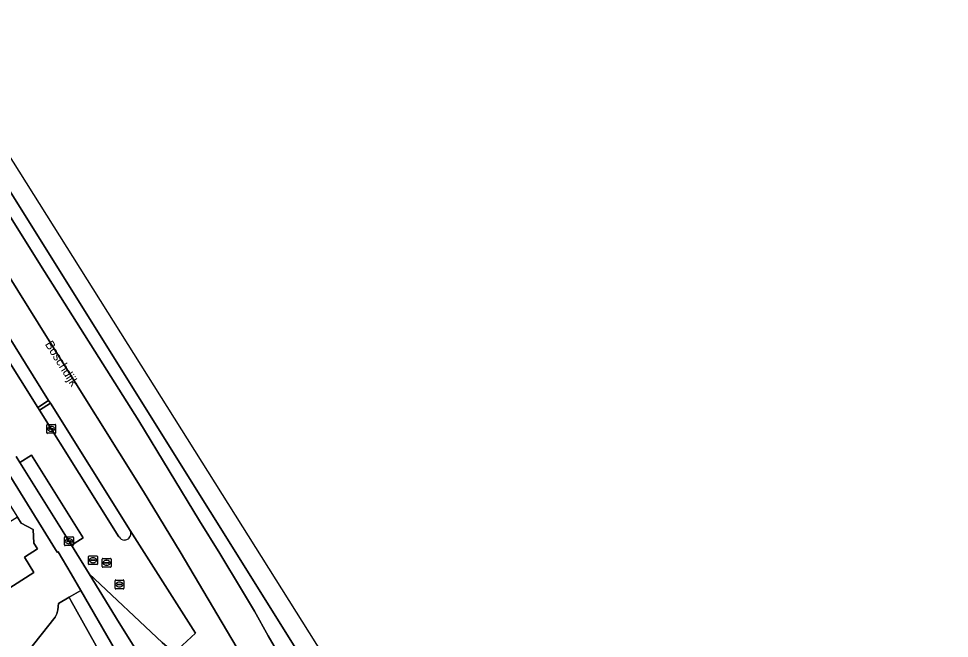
# Model space of a CAD drawing. Extents: x 157320 to 158835, y 386650 to 388491.
# Drawn here: x 158718.7 to 158823.4, y 387349.3 to 387418.9 of the extents above; entities that cross this region are included whole.
import ezdxf

# ---------------------------------------------------------------- set-up
doc = ezdxf.new("R2010")
doc.units = 0
for name, color, linetype in [('IMGEO_Berm_open', 7, 'Continuous'), ('IMGEO_Brandkraan', 7, 'Continuous'), ('IMGEO_Erf', 7, 'Continuous'), ('IMGEO_Fietspad_gesloten', 7, 'Continuous'), ('IMGEO_Grasland_overig', 7, 'Continuous'), ('IMGEO_Groenvoorziening', 7, 'Continuous'), ('IMGEO_Haag', 7, 'Continuous'), ('IMGEO_Kolk', 7, 'Continuous'), ('IMGEO_Openbare_ruimte_label', 7, 'Continuous'), ('IMGEO_Pand', 7, 'Continuous'), ('IMGEO_Parkeervlak_open', 7, 'Continuous'), ('IMGEO_Rijbaan_lokaal_open', 7, 'Continuous'), ('IMGEO_Rijbaan_regionaal_gesloten', 7, 'Continuous'), ('IMGEO_Rioolput', 7, 'Continuous'), ('IMGEO_Terreindeel_gesloten', 7, 'Continuous'), ('IMGEO_Voetpad_open', 7, 'Continuous'), ('IMGEO_Waterloop', 7, 'Continuous')]:
    doc.layers.add(name, color=color, linetype=linetype)

msp = doc.modelspace()

# ---------------------------------------------------------------- linework, layer by layer
at = {"layer": 'IMGEO_Berm_open'}
for points in [[(158821.15, 387234.03), (158789.31, 387285.03), (158691.2, 387442.06), (158681.52, 387457.55)], [(158705.56, 387416.26), (158721.22, 387391.22), (158732.24, 387373.72), (158739.08, 387362.47), (158741.35, 387358.81), (158743.78, 387354.74), (158745.24, 387352.34), (158746.81, 387349.55), (158748.14, 387347.24)]]:
    msp.add_lwpolyline(points, dxfattribs=at)
at = {"layer": 'IMGEO_Brandkraan'}
for p, q in [((158726.6, 387357.62), (158726.6, 387358.48)), ((158726.68, 387358.55), (158727.53, 387358.55)), ((158726.86, 387358.04), (158726.86, 387358.06)), ((158727.3, 387358.01), (158726.9, 387358.01)), ((158726.91, 387358.09), (158727.3, 387358.09)), ((158727.09, 387358.33), (158727.12, 387358.33)), ((158727.35, 387358.06), (158727.35, 387358.04)), ((158727.61, 387358.48), (158727.61, 387357.62)), ((158727.53, 387357.55), (158726.68, 387357.55)), ((158727.11, 387357.77), (158727.09, 387357.77))]:
    msp.add_line(p, q, dxfattribs=at)
for points in [[(158726.6, 387357.62), (158726.6, 387358.48)], [(158726.68, 387358.55), (158727.53, 387358.55)], [(158727.61, 387358.48), (158727.61, 387357.62)], [(158727.53, 387357.55), (158726.68, 387357.55)]]:
    msp.add_lwpolyline(points, dxfattribs=at)
for centre, radius, start, end in [((158726.68, 387358.47), 0.0765, 91.552, 178.448), ((158726.68, 387358.47), 0.0765, 91.552, 178.448), ((158726.9, 387358.05), 0.0403, 85.8775, 175.7526), ((158726.9, 387358.04), 0.0366, 178.938, 274.7102), ((158727.31, 387358.05), 0.0386, 1.7309, 96.639), ((158727.3, 387358.05), 0.043, 264.8664, 352.4533), ((158727.53, 387358.47), 0.0765, 1.552, 88.448), ((158727.53, 387358.47), 0.0765, 1.552, 88.448), ((158726.68, 387357.62), 0.0765, 181.552, 268.448), ((158726.68, 387357.62), 0.0765, 181.552, 268.448), ((158727.53, 387357.62), 0.0765, 271.552, 358.448), ((158727.53, 387357.62), 0.0765, 271.552, 358.448)]:
    msp.add_arc(centre, radius, start, end, dxfattribs=at)
for centre, major_axis, ratio, start_param, end_param in [((158727.09, 387358.05), (-0.387, 0.002), 0.722429, 4.712389, 7.853982), ((158727.12, 387358.05), (-0.39, 0.002), 0.717154, 1.570796, 4.712389)]:
    msp.add_ellipse(centre, major_axis=major_axis, ratio=ratio, start_param=start_param, end_param=end_param, dxfattribs=at)
at = {"layer": 'IMGEO_Erf'}
msp.add_lwpolyline([(158703.47, 387327.25), (158722.84, 387351.66), (158723.03, 387352.02), (158723.17, 387352.49), (158723.23, 387353.2), (158724.42, 387353.88), (158725.74, 387354.65), (158724.65, 387356.53), (158723.21, 387359.01), (158723.07, 387358.95), (158704.21, 387389.45)], dxfattribs=at)
msp.add_lwpolyline([(158713.66, 387367.31), (158714.77, 387365.56), (158716.3, 387366.53), (158718.61, 387362.88), (158719.02, 387362.22), (158720.39, 387361.5), (158720.45, 387359.98), (158720.87, 387359.32), (158719.39, 387358.39), (158720.47, 387356.67), (158716.25, 387354), (158711.22, 387350.82), (158709.75, 387353.14), (158711.99, 387354.56), (158710.1, 387357.55), (158708.33, 387360.34), (158706.07, 387358.91), (158704.44, 387361.49), (158709.43, 387364.64)], close=True, dxfattribs=at)
at = {"layer": 'IMGEO_Fietspad_gesloten'}
msp.add_lwpolyline([(158736.18, 387347.61), (158735.7, 387348.08), (158734.87, 387348.8), (158726.69, 387356.52), (158730.03, 387351.01), (158735.06, 387342.98), (158735.79, 387341.82), (158739.89, 387335.1), (158742.92, 387330.05), (158745.28, 387326), (158748.68, 387320.12), (158750.06, 387317.62), (158752.44, 387312.73), (158754.3, 387308.56), (158755.71, 387305.31), (158758.75, 387298.08), (158761.41, 387291.47), (158761.96, 387290.18)], dxfattribs=at)
at = {"layer": 'IMGEO_Grasland_overig'}
msp.add_lwpolyline([(158788.57, 387237.07), (158770.72, 387266.09), (158765.46, 387275.73), (158761.46, 387283.9), (158749.49, 387312.06), (158737.63, 387333.33), (158731.58, 387344.54), (158725.74, 387354.65), (158724.42, 387353.88), (158724.62, 387353.51), (158743.07, 387320.45), (158750.49, 387306.2)], dxfattribs=at)
at = {"layer": 'IMGEO_Groenvoorziening'}
msp.add_lwpolyline([(158714.53, 387388.17), (158713.27, 387387.38), (158720.89, 387375.24), (158722.12, 387376.02), (158719.53, 387380.15)], close=True, dxfattribs=at)
for points in [[(158722.33, 387375.69), (158721.1, 387374.91), (158730.02, 387360.69)], [(158731.29, 387361.4), (158722.33, 387375.69)]]:
    msp.add_lwpolyline(points, dxfattribs=at)
for centre, radius, start, end in [((158730.65, 387361.05), 0.728, 312.8811, 28.553), ((158730.66, 387361.05), 0.729, 210.1109, 268.7871), ((158730.66, 387361.05), 0.723, 268.6418, 313.011)]:
    msp.add_arc(centre, radius, start, end, dxfattribs=at)
at = {"layer": 'IMGEO_Haag'}
msp.add_lwpolyline([(158714.53, 387388.17), (158713.27, 387387.38), (158720.89, 387375.24), (158722.12, 387376.02), (158719.53, 387380.15)], close=True, dxfattribs=at)
for points in [[(158722.33, 387375.69), (158721.1, 387374.91), (158730.02, 387360.69)], [(158731.29, 387361.4), (158722.33, 387375.69)]]:
    msp.add_lwpolyline(points, dxfattribs=at)
for centre, radius, start, end in [((158730.65, 387361.05), 0.728, 312.8811, 28.553), ((158730.66, 387361.05), 0.729, 210.1109, 268.7871), ((158730.66, 387361.05), 0.723, 268.6418, 313.011)]:
    msp.add_arc(centre, radius, start, end, dxfattribs=at)
at = {"layer": 'IMGEO_Kolk'}
for p, q in [((158721.91, 387372.39), (158721.91, 387373.24)), ((158721.99, 387373.32), (158722.84, 387373.32)), ((158722.17, 387372.81), (158722.17, 387372.82)), ((158722.21, 387372.86), (158722.61, 387372.86)), ((158722.61, 387372.77), (158722.21, 387372.77)), ((158722.4, 387373.1), (158722.42, 387373.1)), ((158722.65, 387372.82), (158722.65, 387372.81)), ((158722.91, 387373.24), (158722.91, 387372.39)), ((158722.84, 387372.32), (158721.99, 387372.32)), ((158722.42, 387372.54), (158722.4, 387372.54)), ((158723.9, 387359.77), (158723.9, 387360.62)), ((158723.97, 387360.69), (158724.82, 387360.69)), ((158724.15, 387360.19), (158724.15, 387360.2)), ((158724.59, 387360.15), (158724.19, 387360.15)), ((158724.2, 387360.24), (158724.6, 387360.24)), ((158724.38, 387360.47), (158724.41, 387360.47)), ((158724.64, 387360.2), (158724.64, 387360.19)), ((158724.9, 387360.62), (158724.9, 387359.77)), ((158724.82, 387359.69), (158723.97, 387359.69)), ((158724.41, 387359.91), (158724.38, 387359.91))]:
    msp.add_line(p, q, dxfattribs=at)
for points in [[(158721.91, 387372.39), (158721.91, 387373.24)], [(158721.99, 387373.32), (158722.84, 387373.32)], [(158722.91, 387373.24), (158722.91, 387372.39)], [(158722.84, 387372.32), (158721.99, 387372.32)], [(158723.9, 387359.77), (158723.9, 387360.62)], [(158723.97, 387360.69), (158724.82, 387360.69)], [(158724.9, 387360.62), (158724.9, 387359.77)], [(158724.82, 387359.69), (158723.97, 387359.69)]]:
    msp.add_lwpolyline(points, dxfattribs=at)
for centre, radius, start, end in [((158721.99, 387373.24), 0.0765, 91.552, 178.448), ((158721.99, 387373.24), 0.0765, 91.552, 178.448), ((158722.21, 387372.82), 0.0403, 85.8775, 175.7526), ((158722.21, 387372.81), 0.0366, 178.938, 274.7102), ((158722.62, 387372.82), 0.0386, 1.7309, 96.639), ((158722.61, 387372.82), 0.043, 264.8664, 352.4533), ((158722.84, 387373.24), 0.0765, 1.552, 88.448), ((158722.84, 387373.24), 0.0765, 1.552, 88.448), ((158721.99, 387372.39), 0.0765, 181.552, 268.448), ((158721.99, 387372.39), 0.0765, 181.552, 268.448), ((158722.84, 387372.39), 0.0765, 271.552, 358.448), ((158722.84, 387372.39), 0.0765, 271.552, 358.448), ((158723.97, 387360.62), 0.0765, 91.552, 178.448), ((158723.97, 387360.62), 0.0765, 91.552, 178.448), ((158724.2, 387360.2), 0.0403, 85.8775, 175.7526), ((158724.19, 387360.19), 0.0366, 178.938, 274.7102), ((158724.6, 387360.19), 0.043, 264.8664, 352.4533), ((158724.6, 387360.2), 0.0386, 1.7309, 96.639), ((158724.82, 387360.62), 0.0765, 1.552, 88.448), ((158724.82, 387360.62), 0.0765, 1.552, 88.448), ((158723.97, 387359.77), 0.0765, 181.552, 268.448), ((158723.97, 387359.77), 0.0765, 181.552, 268.448), ((158724.82, 387359.77), 0.0765, 271.552, 358.448), ((158724.82, 387359.77), 0.0765, 271.552, 358.448)]:
    msp.add_arc(centre, radius, start, end, dxfattribs=at)
for centre, major_axis, ratio, start_param, end_param in [((158722.4, 387372.82), (-0.387, 0.002), 0.722429, 4.712389, 7.853982), ((158722.42, 387372.82), (-0.39, 0.002), 0.717154, 1.570796, 4.712389), ((158724.38, 387360.19), (-0.387, 0.002), 0.722429, 4.712389, 7.853982), ((158724.41, 387360.19), (-0.39, 0.002), 0.717154, 1.570796, 4.712389)]:
    msp.add_ellipse(centre, major_axis=major_axis, ratio=ratio, start_param=start_param, end_param=end_param, dxfattribs=at)
at = {"layer": 'IMGEO_Pand'}
msp.add_lwpolyline([(158718.61, 387362.88), (158710.1, 387357.55), (158711.99, 387354.56), (158709.75, 387353.14), (158711.22, 387350.82), (158716.25, 387354), (158720.47, 387356.67), (158719.39, 387358.39), (158720.87, 387359.32), (158720.45, 387359.98), (158720.39, 387361.5), (158719.02, 387362.22)], close=True, dxfattribs=at)
at = {"layer": 'IMGEO_Parkeervlak_open'}
msp.add_lwpolyline([(158720.2, 387369.85), (158718.89, 387369.03), (158720.95, 387365.74), (158724.68, 387359.74), (158726.02, 387360.58)], close=True, dxfattribs=at)
at = {"layer": 'IMGEO_Rijbaan_lokaal_open'}
for points in [[(158730.02, 387360.69), (158721.1, 387374.91), (158720.89, 387375.24), (158713.27, 387387.38), (158713.06, 387387.71), (158711.26, 387390.59), (158707.61, 387396.42), (158707.39, 387396.77), (158694.19, 387417.92), (158693.93, 387418.34), (158690.06, 387424.54), (158681.7, 387437.55), (158678.69, 387441.43), (158673.24, 387448.47), (158670.3, 387452.57), (158662.25, 387465.58), (158652.13, 387481.29), (158636.23, 387506.56), (158623.12, 387527.41), (158597.49, 387568.67)], [(158718.46, 387369.71), (158718.89, 387369.03), (158720.2, 387369.85), (158726.02, 387360.58), (158724.68, 387359.74), (158726.69, 387356.52), (158734.87, 387348.8), (158735.7, 387348.08), (158736.18, 387347.61), (158738.64, 387349.83), (158731.29, 387361.4)]]:
    msp.add_lwpolyline(points, dxfattribs=at)
for centre, radius, start, end in [((158730.65, 387361.05), 0.728, 312.8811, 28.553), ((158730.66, 387361.05), 0.729, 210.1109, 268.7871), ((158730.66, 387361.05), 0.723, 268.6418, 313.011)]:
    msp.add_arc(centre, radius, start, end, dxfattribs=at)
at = {"layer": 'IMGEO_Rijbaan_regionaal_gesloten'}
for points in [[(158626.92, 387544.87), (158639.23, 387525.26), (158655.04, 387500), (158658.92, 387493.79), (158681.52, 387457.55), (158691.2, 387442.06), (158789.31, 387285.03), (158821.15, 387234.03), (158823.36, 387235.46), (158677.18, 387467.99), (158588.04, 387615.09)], [(158620.06, 387546.22), (158632.83, 387525.67), (158666.88, 387471.14), (158686.13, 387440.39), (158711.75, 387399.39), (158722.19, 387382.73), (158732.77, 387365.79), (158736.9, 387358.98), (158747.44, 387341.18), (158773.45, 387291.74), (158779.07, 387281.97), (158785.9, 387270.82), (158812.14, 387228.59)], [(158812.14, 387228.59), (158785.9, 387270.82), (158779.07, 387281.97), (158773.45, 387291.74), (158747.44, 387341.18), (158736.9, 387358.98), (158732.77, 387365.79), (158722.19, 387382.73), (158711.75, 387399.39), (158686.13, 387440.39), (158666.88, 387471.14), (158632.83, 387525.67), (158620.06, 387546.22)], [(158620.08, 387540.22), (158630.42, 387523.47), (158644.94, 387500), (158648.76, 387493.84), (158665.14, 387467.43), (158669.38, 387460.58), (158680.49, 387442.73), (158683.57, 387437.81), (158688.88, 387429.32), (158695.22, 387419.14), (158695.48, 387418.72), (158704.21, 387404.71), (158708.67, 387397.57), (158708.89, 387397.21), (158714.32, 387388.5), (158714.53, 387388.17), (158719.53, 387380.15), (158722.12, 387376.02), (158722.33, 387375.69), (158731.29, 387361.4), (158738.64, 387349.83), (158736.18, 387347.61), (158737.8, 387345.84), (158740.41, 387342.74)], [(158748.14, 387347.24), (158746.81, 387349.55), (158745.24, 387352.34), (158743.78, 387354.74), (158741.35, 387358.81), (158739.08, 387362.47), (158732.24, 387373.72), (158721.22, 387391.22), (158705.56, 387416.26)]]:
    msp.add_lwpolyline(points, dxfattribs=at)
at = {"layer": 'IMGEO_Rioolput'}
for p, q in [((158728.15, 387357.33), (158728.15, 387358.18)), ((158728.22, 387358.26), (158729.07, 387358.26)), ((158728.64, 387358.04), (158728.66, 387358.04)), ((158729.15, 387358.18), (158729.15, 387357.33)), ((158729.07, 387357.26), (158728.22, 387357.26)), ((158728.41, 387357.75), (158728.41, 387357.76)), ((158728.45, 387357.8), (158728.85, 387357.8)), ((158728.84, 387357.71), (158728.45, 387357.71)), ((158728.66, 387357.48), (158728.63, 387357.48)), ((158728.89, 387357.76), (158728.89, 387357.75)), ((158729.58, 387354.9), (158729.58, 387355.75)), ((158729.66, 387355.82), (158730.51, 387355.82)), ((158729.84, 387355.32), (158729.84, 387355.33)), ((158729.88, 387355.37), (158730.28, 387355.37)), ((158730.28, 387355.28), (158729.88, 387355.28)), ((158730.07, 387355.6), (158730.09, 387355.6)), ((158730.09, 387355.04), (158730.07, 387355.04)), ((158730.32, 387355.33), (158730.32, 387355.32)), ((158730.58, 387355.75), (158730.58, 387354.9)), ((158730.51, 387354.82), (158729.66, 387354.82))]:
    msp.add_line(p, q, dxfattribs=at)
for points in [[(158728.15, 387357.33), (158728.15, 387358.18)], [(158728.22, 387358.26), (158729.07, 387358.26)], [(158729.15, 387358.18), (158729.15, 387357.33)], [(158729.07, 387357.26), (158728.22, 387357.26)], [(158729.58, 387354.9), (158729.58, 387355.75)], [(158729.66, 387355.82), (158730.51, 387355.82)], [(158730.58, 387355.75), (158730.58, 387354.9)], [(158730.51, 387354.82), (158729.66, 387354.82)]]:
    msp.add_lwpolyline(points, dxfattribs=at)
for centre, radius, start, end in [((158728.22, 387358.18), 0.0765, 91.552, 178.448), ((158728.22, 387358.18), 0.0765, 91.552, 178.448), ((158729.07, 387358.18), 0.0765, 1.552, 88.448), ((158729.07, 387358.18), 0.0765, 1.552, 88.448), ((158728.22, 387357.33), 0.0765, 181.552, 268.448), ((158728.22, 387357.33), 0.0765, 181.552, 268.448), ((158728.45, 387357.76), 0.0403, 85.8775, 175.7526), ((158728.44, 387357.75), 0.0366, 178.938, 274.7102), ((158728.85, 387357.76), 0.043, 264.8664, 352.4533), ((158728.85, 387357.76), 0.0386, 1.7309, 96.639), ((158729.07, 387357.33), 0.0765, 271.552, 358.448), ((158729.07, 387357.33), 0.0765, 271.552, 358.448), ((158729.66, 387355.75), 0.0765, 91.552, 178.448), ((158729.66, 387355.75), 0.0765, 91.552, 178.448), ((158729.66, 387354.9), 0.0765, 181.552, 268.448), ((158729.66, 387354.9), 0.0765, 181.552, 268.448), ((158729.88, 387355.33), 0.0403, 85.8775, 175.7526), ((158729.88, 387355.32), 0.0366, 178.938, 274.7102), ((158730.29, 387355.33), 0.0386, 1.7309, 96.639), ((158730.28, 387355.32), 0.043, 264.8664, 352.4533), ((158730.51, 387355.75), 0.0765, 1.552, 88.448), ((158730.51, 387355.75), 0.0765, 1.552, 88.448), ((158730.51, 387354.9), 0.0765, 271.552, 358.448), ((158730.51, 387354.9), 0.0765, 271.552, 358.448)]:
    msp.add_arc(centre, radius, start, end, dxfattribs=at)
for centre, major_axis, ratio, start_param, end_param in [((158728.63, 387357.76), (-0.387, 0.002), 0.722429, 4.712389, 7.853982), ((158728.66, 387357.76), (-0.39, 0.002), 0.717154, 1.570796, 4.712389), ((158730.07, 387355.32), (-0.387, 0.002), 0.722429, 4.712389, 7.853982), ((158730.09, 387355.32), (-0.39, 0.002), 0.717154, 1.570796, 4.712389)]:
    msp.add_ellipse(centre, major_axis=major_axis, ratio=ratio, start_param=start_param, end_param=end_param, dxfattribs=at)
at = {"layer": 'IMGEO_Terreindeel_gesloten'}
msp.add_lwpolyline([(158722.33, 387375.69), (158722.12, 387376.02), (158720.89, 387375.24), (158721.1, 387374.91)], close=True, dxfattribs=at)
at = {"layer": 'IMGEO_Voetpad_open'}
for points in [[(158704.21, 387389.45), (158723.07, 387358.95), (158723.21, 387359.01), (158724.65, 387356.53), (158725.74, 387354.65), (158731.58, 387344.54), (158737.63, 387333.33), (158749.49, 387312.06), (158761.46, 387283.9), (158765.46, 387275.73), (158770.72, 387266.09), (158788.57, 387237.07)], [(158730.03, 387351.01), (158726.69, 387356.52), (158724.68, 387359.74), (158720.95, 387365.74), (158718.89, 387369.03), (158718.46, 387369.71)], [(158761.34, 387287.95), (158760.73, 387289.38), (158758.95, 387293.63), (158756.02, 387300.74), (158754.01, 387305.52), (158752.13, 387309.71), (158750.33, 387313.34), (158748.51, 387316.96), (158745.92, 387321.56), (158738.1, 387335.68), (158734.27, 387342.46), (158735.06, 387342.98), (158730.03, 387351.01)]]:
    msp.add_lwpolyline(points, dxfattribs=at)
at = {"layer": 'IMGEO_Waterloop'}
msp.add_lwpolyline([(158750.49, 387306.2), (158743.07, 387320.45), (158724.62, 387353.51), (158724.42, 387353.88), (158723.23, 387353.2), (158723.17, 387352.49), (158723.03, 387352.02), (158722.84, 387351.66), (158703.47, 387327.25), (158702.13, 387327.27), (158700.81, 387327.28), (158674.63, 387368.34), (158671.01, 387372.56), (158668.72, 387371.56)], dxfattribs=at)

# ---------------------------------------------------------------- texts
at = {"layer": 'IMGEO_Openbare_ruimte_label'}
msp.add_text('Boschdijk', height=1, rotation=301.9265, dxfattribs=at).set_placement((158721.67, 387382.34))

doc.saveas('drawing.dxf')
